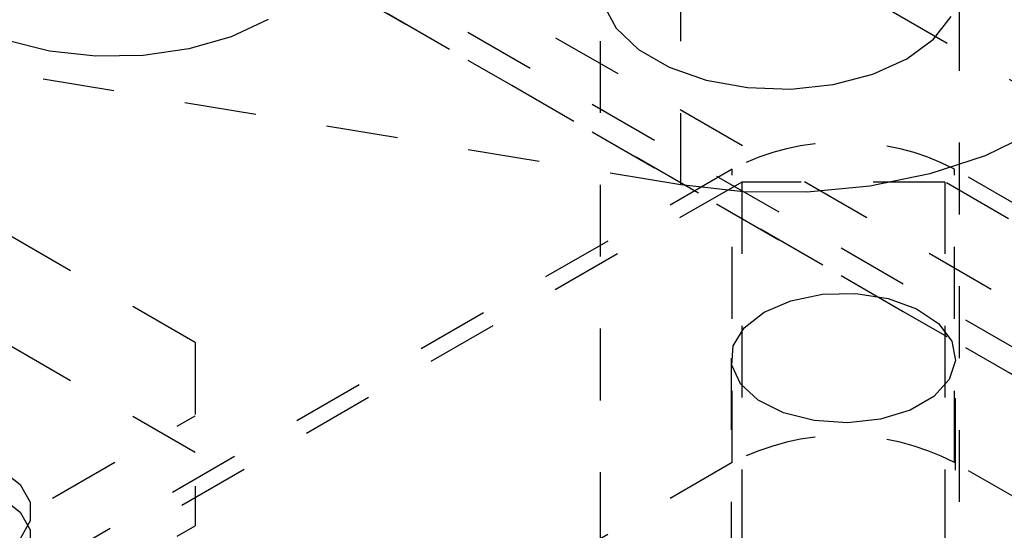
# Model space of a CAD drawing. Header units: inches. Extents: x 1907 to 2452, y -210 to -54.
# Tile 493 of 656: x 2002.85 to 2004.221, y -192.566 to -191.856. Entities that reach past the tile are written whole.
import ezdxf

# ---------------------------------------------------------------- set-up
doc = ezdxf.new("R2010")
doc.units = ezdxf.units.IN
doc.header["$LTSCALE"] = 0.5
doc.header["$MEASUREMENT"] = 0
doc.linetypes.add('HIDDEN', pattern=[0.225, 0.15, -0.075])
doc.layers.add('SID-M-H', color=4, linetype='HIDDEN')

msp = doc.modelspace()

# ---------------------------------------------------------------- linework, layer by layer
at = {"layer": 'SID-M-H'}
for p, q in [((2007.77863, -193.98848), (1992.04551, -184.90594)), ((2015.11487, -198.53046), (1991.78034, -185.05973)), ((1992.04203, -185.27355), (2007.07501, -193.95191)), ((1992.04203, -185.31213), (2007.07501, -193.99048)), ((2007.77863, -194.39675), (1992.04551, -185.31421)), ((2003.65834, -190.68514), (2003.65834, -192.72649)), ((2004.15834, -192.72649), (2004.15834, -190.68514)), ((2003.77052, -192.08535), (2003.77052, -190.75847)), ((2003.09405, -192.3047), (2001.32628, -191.28419)), ((2003.09405, -192.4578), (2001.32628, -191.43729)), ((2003.66243, -191.8339), (2003.68036, -191.86712)), ((2003.19593, -191.85544), (2003.14461, -191.87925)), ((2004.12228, -191.88255), (2004.14702, -191.85082)), ((2003.68036, -191.86712), (2003.71154, -191.89689)), ((2002.89124, -191.89918), (2002.83075, -191.88416)), ((2003.14461, -191.87925), (2003.08562, -191.89614)), ((2004.08511, -191.90993), (2004.12228, -191.88255)), ((2002.9559, -191.90635), (2002.89124, -191.89918)), ((2003.08562, -191.89614), (2003.02172, -191.90532)), ((2003.71154, -191.89689), (2003.75416, -191.92149)), ((2003.02172, -191.90532), (2002.9559, -191.90635)), ((2004.03767, -191.93139), (2004.08511, -191.90993)), ((2003.75416, -191.92149), (2003.80573, -191.93949)), ((2003.77052, -192.08535), (2002.83358, -191.93025)), ((2003.80573, -191.93949), (2003.86327, -191.94984)), ((2003.98271, -191.94567), (2004.03767, -191.93139)), ((2003.86327, -191.94984), (2003.92343, -191.95194)), ((2003.92343, -191.95194), (2003.98271, -191.94567)), ((2004.26189, -192.01199), (2004.19393, -192.04481)), ((2004.19393, -192.04481), (2004.11701, -192.07019)), ((2003.84205, -192.06347), (2002.693, -192.7268)), ((2003.84205, -192.47174), (2003.84205, -192.06347)), ((2005.12368, -192.62475), (2004.15141, -192.06347)), ((2004.15141, -192.47174), (2004.15141, -192.06347)), ((2004.11701, -192.07019), (2004.03353, -192.08733)), ((2003.8553, -192.08133), (2002.72393, -192.73445)), ((2003.85752, -192.09503), (2003.77052, -192.08535)), ((2004.13815, -192.08133), (2003.8553, -192.08133)), ((2003.8553, -192.08133), (2003.8553, -194.83715)), ((2004.03353, -192.08733), (2003.94612, -192.0957)), ((2005.09274, -192.6324), (2004.13815, -192.08133)), ((2004.13815, -192.08133), (2004.13815, -194.83715)), ((2003.94612, -192.0957), (2003.85752, -192.09503)), ((2003.92371, -192.2465), (2003.96768, -192.23762)), ((2003.96768, -192.23762), (2004.01422, -192.23662)), ((2004.01422, -192.23662), (2004.05921, -192.24357)), ((2004.05921, -192.24357), (2004.09865, -192.25788)), ((2003.88624, -192.26247), (2003.92371, -192.2465)), ((2003.85858, -192.2841), (2003.88624, -192.26247)), ((2004.09865, -192.25788), (2004.12903, -192.27826)), ((2003.8432, -192.30948), (2003.85858, -192.2841)), ((2004.12903, -192.27826), (2004.14765, -192.3029)), ((2003.09405, -192.3047), (2003.09405, -192.55985)), ((2003.84146, -192.33635), (2003.8432, -192.30948)), ((2004.14765, -192.3029), (2004.15287, -192.32962)), ((2003.84048, -192.32625), (2003.84048, -195.08207)), ((2003.85351, -192.36232), (2003.84146, -192.33635)), ((2004.15287, -192.32962), (2004.14421, -192.35604)), ((2004.15298, -195.08207), (2004.15298, -192.32625)), ((2003.87829, -192.38509), (2003.85351, -192.36232)), ((2004.14421, -192.35604), (2004.12244, -192.37981)), ((2004.12244, -192.37981), (2004.08951, -192.39883)), ((2003.9136, -192.40263), (2003.87829, -192.38509)), ((2001.85661, -193.12111), (2003.09405, -192.40675)), ((2003.95629, -192.41338), (2003.9136, -192.40263)), ((2004.08951, -192.39883), (2004.04833, -192.41139)), ((2004.00257, -192.41639), (2003.95629, -192.41338)), ((2004.04833, -192.41139), (2004.00257, -192.41639)), ((2003.84205, -192.47174), (2002.693, -193.13507)), ((2005.12368, -193.03302), (2004.15141, -192.47174)), ((2002.82402, -192.48117), (2002.8505, -192.50221)), ((2002.8505, -192.50221), (2002.86442, -192.52694)), ((2002.82402, -192.51974), (2002.8505, -192.54078)), ((2002.86442, -192.52694), (2002.86442, -192.55295)), ((2002.8505, -192.54078), (2002.86442, -192.56552)), ((2002.86442, -192.55295), (2002.8505, -192.57769)), ((2001.85661, -193.27421), (2003.09405, -192.55985)), ((2002.86442, -192.56552), (2002.86442, -192.59153))]:
    msp.add_line(p, q, dxfattribs=at)
for centre in [(2003.99673, -192.362), (2003.99673, -192.77027)]:
    msp.add_arc(centre, 0.33622, 62.60967, 117.39033, dxfattribs=at)

doc.saveas('drawing.dxf')
